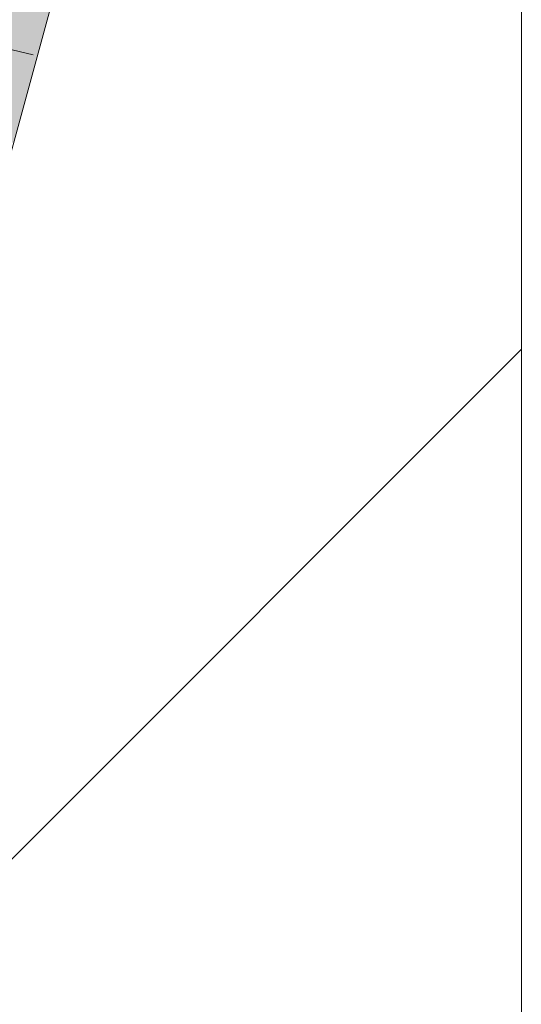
# Model space of a CAD drawing. Extents: x -620 to 300, y 62 to 1162.
# Tile 268 of 322: x 241.813 to 242.66, y 860.899 to 862.562. Entities that reach past the tile are written whole.
import ezdxf

# ---------------------------------------------------------------- set-up
doc = ezdxf.new("R2010")
doc.units = 0
doc.layers.get('0').update_dxf_attribs({"lineweight": 13})
doc.layers.add('E_Detail_Linie_Text_Bem', color=7, linetype='Continuous', lineweight=13)
for name, color, linetype, lineweight, true_color in [('E_Detail_Wandschraffur', 7, 'Continuous', 5, 0xc0c0c0), ('E_Leerrohr 25-A06G94UQ8I', 7, 'Continuous', 9, 0xff8000), ('E_Leerrohr 25-Shading', 7, 'Continuous', 9, 0xff8000)]:
    doc.layers.add(name, color=color, linetype=linetype, lineweight=lineweight, true_color=true_color)

# ---------------------------------------------------------------- blocks, each defined once
blk = doc.blocks.new('Shading-A06G94F38I', base_point=(240.4925, 861.0052))
at = {"layer": 'E_Leerrohr 25-Shading', "color": 31, "true_color": 0xfabd7f}
blk.add_solid([(241.8522, 862.6754), (241.7656, 862.6928), (241.7652, 862.3569), (241.7321, 862.5516)], dxfattribs=at)
at = {"layer": 'E_Leerrohr 25-Shading', "color": 43, "true_color": 0xd7ab7f}
blk.add_solid([(241.8023, 862.354), (241.8881, 862.6682), (241.7652, 862.3569), (241.8522, 862.6754)], dxfattribs=at)
blk = doc.blocks.new('Referenz-A06G94UU8I')
at = {"layer": 'E_Detail_Linie_Text_Bem', "linetype": 'Continuous', "ltscale": 0.13}
blk.add_line((242.6598, 900.7616), (242.6598, 860.7616), dxfattribs=at)
at = {"layer": 'E_Detail_Wandschraffur', "linetype": 'ByBlock', "ltscale": 0.13}
blk.add_line((241.4162, 860.7616), (242.6598, 862.0053), dxfattribs=at)
at = {"layer": 'E_Leerrohr 25-A06G94UQ8I', "linetype": 'Continuous', "ltscale": 0.13}
for p, q in [((241.8881, 862.6682), (241.7338, 862.1034)), ((241.6067, 862.5572), (241.8352, 862.5022))]:
    blk.add_line(p, q, dxfattribs=at)

msp = doc.modelspace()

# ---------------------------------------------------------------- block references
at = {"color": 8, "lineweight": 25, "ltscale": 0.25, "true_color": 0x808080}
msp.add_blockref('Referenz-A06G94UU8I', (0, 0), dxfattribs=at)
msp.add_blockref('Shading-A06G94F38I', (240.4925, 861.0052))

doc.saveas('drawing.dxf')
